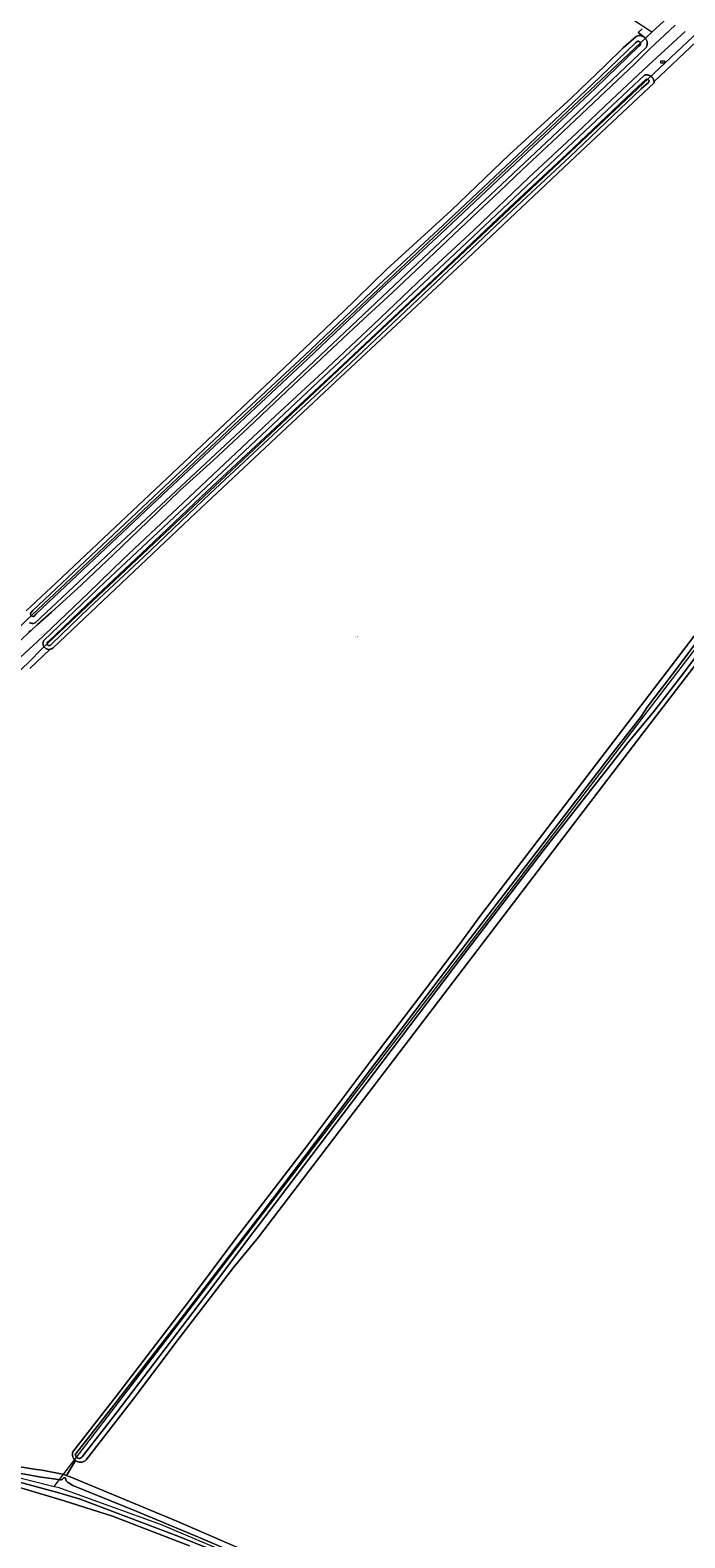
# Model space of a CAD drawing. Header units: metres. Extents: x 250001 to 257773, y 598992 to 609118.
# Tile 407 of 656: x 252549 to 252753, y 603407 to 603875. Entities that reach past the tile are written whole.
import ezdxf
from ezdxf.enums import TextEntityAlignment as Align
from ezdxf.lldxf.tags import DXFTag

# ---------------------------------------------------------------- set-up
doc = ezdxf.new("R2010")
doc.units = ezdxf.units.M
for name, color, linetype, lineweight in [('B-WE-GR-BOUWLAND-GV', 252, 'Continuous', 13), ('B-WE-GR-GRAS-GV', 252, 'Continuous', 13), ('B-WE-GR-GROENVOORZIENING-GV', 252, 'Continuous', 18), ('B-WE-KG-GRENS_PERCEEL-G', 150, 'KG-PERCEEL', 18), ('B-WE-KG-GRENS_PERCEEL-S', 150, 'Continuous', 25), ('B-WE-OG-TOPOGRAFIE-T18', 2, 'Continuous', 18), ('B-WE-OG-WATER-GV', 252, 'Continuous', 18), ('B-WE-OG-WATER_SLOOT-GV', 252, 'Continuous', 18), ('B-WE-VH-VERHARDING_GESLOTEN-GV', 252, 'Continuous', 18), ('B-WE-VH-VERHARDING_HALFVERHARDING-GV', 252, 'Continuous', 18), ('B-WE-VW-VERKEERSTEKEN_BORD-S', 252, 'Continuous', 25), ('X-XX-AL-REFERENTIE-G', 7, 'Continuous', 18)]:
    doc.layers.add(name, color=color, linetype=linetype, lineweight=lineweight)
doc.styles.add('NLCS-ISO', font='NLCS-ISO.ttf')
doc.styles.add('NLCS-ISO-ANNOTATIEF-T18', font='NLCS-ISO.ttf', dxfattribs={"height": 1.8})
doc.styles.get("Standard").update_dxf_attribs({"font": 'NLCS-ISO.ttf'})
tags = doc.linetypes.add('KG-PERCEEL', pattern='A,5.5,-2,["P",Standard,S=1.8,R=0,X=-0.5,Y=-0.9],-2,5.5,-2,[5,NLCS.SHX,S=0.75,R=0,X=0,Y=0],-2', length=19).pattern_tags.tags
tags[6] = DXFTag(74, 10)

# ---------------------------------------------------------------- blocks, each defined once
blk = doc.blocks.new('SKG-PERCEELNUMMER-SO')
at = {"style": 'NLCS-ISO', "oblique": 10, "flags": 1}
blk.add_attdef('GEMEENTECODE', text='', height=1.8, dxfattribs=at).set_placement((0, 2.6), align=Align.MIDDLE_CENTER)
at = {"style": 'NLCS-ISO', "oblique": 10}
blk.add_attdef('SECTIE', text='', height=1.8, dxfattribs=at).set_placement((-0.5, 0), align=Align.MIDDLE_RIGHT)
blk.add_attdef('PERCEELNUMMER', text='', height=1.8, dxfattribs=at).set_placement((0.5, 0), align=Align.MIDDLE_LEFT)
blk = doc.blocks.new('BS2021-132-Xref-KAD-20210617')
at = {"layer": 'B-WE-KG-GRENS_PERCEEL-G', "flags": 128}
for points in [[(252742.492, 603874.349), (252632.671, 603946.519), (252636.993, 603953.483)], [(252742.492, 603874.349), (252749.703, 603880.978)], [(252334.67, 603488.037), (252338.53, 603493.94), (252531.54, 603675.43), (252548.32, 603691.66), (252740.6, 603872.61), (252742.492, 603874.349)], [(252345.286, 603485.434), (252350.31, 603491.59), (252548.91, 603678.51), (252553.3, 603683.02), (252756.947, 603874.605)], [(252556.845, 603422.599), (252805.008, 603746.835), (252837.704, 603789.822), (252860.71, 603813.434), (252879.924, 603831.775)], [(252345.286, 603485.434), (252421.759, 603462.274), (252485.937, 603442.9), (252526.502, 603430.185), (252556.845, 603422.599)], [(252556.845, 603422.599), (252557.985, 603422.314), (252590.074, 603410.811), (252642.748, 603388.409), (252752.334, 603340.579), (252790.57, 603323.642)]]:
    blk.add_lwpolyline(points, dxfattribs=at)
at = {"layer": 'B-WE-KG-GRENS_PERCEEL-S', "xscale": 0.2, "yscale": 0.2, "zscale": 0.2}
blk.add_blockref('SKG-PERCEELNUMMER-SO', (252650.729, 603686.482), dxfattribs=at).add_auto_attribs({'PERCEELNUMMER': '84', 'SECTIE': 'M'})
blk = doc.blocks.new('SIE-WEG_VERKEERSBORD_PLAATSNAAM-SO')
at = {"color": 0, "linetype": 'ByBlock', "lineweight": 18}
blk.add_lwpolyline([(-3.2, -1.2), (3.2, -1.2), (3.2, 1.2), (-3.2, 1.2)], close=True, dxfattribs=at)
at = {"color": 0, "linetype": 'ByBlock', "lineweight": 18, "style": 'NLCS-ISO'}
blk.add_text('plaats', height=1.5, dxfattribs=at).set_placement((0, 0.2), align=Align.MIDDLE_CENTER)
blk = doc.blocks.new('BS2021-132-Xref-BGT-GRIJS-20210617-aangepast')
at = {"layer": 'B-WE-GR-BOUWLAND-GV', "flags": 128}
for points in [[(252548.212, 603694.576), (252557.534, 603703.272), (252575.775, 603720.617), (252604.47, 603747.647), (252624.236, 603766.32), (252645.218, 603786.137), (252646.348, 603787.187), (252660.087, 603800.615), (252680.146, 603819.024), (252698.41, 603836.52), (252717.439, 603853.869), (252728.079, 603864.133), (252733.54, 603869.546), (252737.626, 603873.071), (252737.728, 603873.117), (252737.911, 603873.187), (252738.099, 603873.241), (252738.29, 603873.28), (252738.485, 603873.304), (252738.68, 603873.311), (252738.876, 603873.302), (252739.07, 603873.277), (252739.261, 603873.237), (252739.449, 603873.181), (252739.631, 603873.11), (252739.807, 603873.025), (252739.976, 603872.925), (252740.056, 603872.868), (252738.274, 603874.261), (252739.492, 603875.406)], [(252598.874, 603404.136), (252575.015, 603413.337), (252559.953, 603418.072), (252532.517, 603426.291)]]:
    blk.add_lwpolyline(points, dxfattribs=at)
at = {"layer": 'B-WE-GR-GRAS-GV', "flags": 128}
for points in [[(252756.408, 603871.505), (252743.163, 603859.046), (252743.166, 603859.029), (252743.174, 603858.838), (252743.166, 603858.595), (252716.911, 603834.033), (252685.211, 603804.073), (252647.373, 603768.643), (252600.903, 603725.005), (252556.563, 603683.086), (252556.297, 603682.933), (252556.149, 603682.845), (252555.993, 603682.77), (252555.831, 603682.711), (252555.665, 603682.666), (252555.662, 603682.666), (252549.274, 603676.657)], [(252533.851, 603430.665), (252551.347, 603427.863), (252553.148, 603427.683), (252559.46, 603426.389), (252560.679, 603425.978), (252563.528, 603430.611), (252563.524, 603430.614), (252563.37, 603430.74), (252563.226, 603430.879), (252563.094, 603431.029), (252562.975, 603431.189), (252562.883, 603431.333), (252562.776, 603431.535), (252562.698, 603431.719), (252562.635, 603431.909), (252562.587, 603432.102), (252562.555, 603432.299), (252562.539, 603432.499), (252562.539, 603432.698), (252562.554, 603432.897), (252562.586, 603433.095), (252562.633, 603433.288), (252576.957, 603451.689), (252598.864, 603480.359), (252613.642, 603500), (252635.617, 603528.695), (252654.904, 603554.39), (252670.208, 603574.442), (252682.308, 603590.438), (252689.39, 603600.113), (252839.51, 603796.538)], [(252847.807, 603797.135), (252739.826, 603656.66), (252620.35, 603500), (252612.573, 603490.587), (252595.692, 603468.673), (252581.463, 603449.82), (252566.782, 603430.827), (252566.661, 603430.715), (252566.505, 603430.591), (252566.34, 603430.479), (252566.166, 603430.381), (252565.984, 603430.297), (252565.797, 603430.228), (252565.605, 603430.175), (252565.409, 603430.136), (252565.21, 603430.114), (252565.011, 603430.108), (252564.811, 603430.117), (252564.613, 603430.142), (252564.418, 603430.184), (252564.227, 603430.24), (252564.04, 603430.312), (252563.86, 603430.399), (252563.688, 603430.499), (252563.528, 603430.611), (252560.679, 603425.978), (252561.826, 603425.591), (252594.936, 603411.76), (252843.616, 603304.01)]]:
    blk.add_lwpolyline(points, dxfattribs=at)
at = {"layer": 'B-WE-GR-GROENVOORZIENING-GV', "flags": 128}
for points in [[(252549.053, 603688.184), (252549.487, 603688.363), (252549.716, 603688.465), (252551.741, 603690.313), (252556.009, 603694.236), (252565.372, 603702.643), (252575.342, 603712.103), (252585.991, 603722.325), (252595.895, 603731.965), (252606.25, 603741.344), (252617.223, 603751.574), (252629.256, 603762.964), (252639.932, 603772.97), (252651.462, 603783.853), (252661.795, 603793.451), (252673.044, 603803.959), (252684.961, 603815.24), (252695.163, 603824.871), (252702.258, 603831.604), (252713.09, 603841.751), (252724.366, 603852.431), (252737.212, 603864.493), (252741.799, 603869.14), (252749.763, 603876.59)], [(252739.492, 603875.406), (252738.274, 603874.261), (252740.056, 603872.868), (252740.135, 603872.812), (252740.286, 603872.686), (252740.425, 603872.548), (252740.552, 603872.399), (252740.667, 603872.241), (252740.769, 603872.074), (252740.93, 603871.717), (252740.988, 603871.53), (252741.031, 603871.338), (252741.058, 603871.144), (252741.07, 603870.948), (252741.065, 603870.752), (252741.044, 603870.558), (252741.008, 603870.365), (252740.955, 603870.176), (252740.888, 603869.992), (252740.806, 603869.814), (252740.71, 603869.643), (252713.336, 603843.513), (252666.327, 603799.347), (252614.592, 603750.424), (252576.226, 603714.586), (252551.01, 603690.833), (252550.819, 603690.78), (252550.624, 603690.742), (252550.427, 603690.72), (252550.228, 603690.715), (252550.03, 603690.725), (252549.833, 603690.751), (252549.639, 603690.793), (252549.449, 603690.851), (252549.264, 603690.923)], [(252549.274, 603676.657), (252555.662, 603682.666), (252555.494, 603682.637), (252555.322, 603682.625), (252555.15, 603682.628), (252554.978, 603682.647), (252554.809, 603682.681), (252554.644, 603682.732), (252554.484, 603682.797), (252554.331, 603682.877), (252554.186, 603682.97), (252554.05, 603683.077), (252553.925, 603683.196), (252553.811, 603683.325), (252553.71, 603683.465), (252553.622, 603683.613), (252553.549, 603683.769), (252553.49, 603683.931), (252553.446, 603684.098), (252553.418, 603684.269), (252553.406, 603684.44), (252553.41, 603684.613), (252553.429, 603684.784), (252553.465, 603684.953), (252553.516, 603685.118), (252553.582, 603685.277), (252553.663, 603685.429), (252572.603, 603703.503), (252609.04, 603737.653), (252640.609, 603767.445), (252681.45, 603805.601), (252721.824, 603843.694), (252740.171, 603861.015), (252740.264, 603861.043), (252740.451, 603861.086), (252740.641, 603861.113), (252740.832, 603861.125), (252741.024, 603861.12), (252741.214, 603861.1), (252741.403, 603861.064), (252741.587, 603861.012), (252741.767, 603860.945), (252741.941, 603860.863), (252742.107, 603860.767), (252742.264, 603860.658), (252742.412, 603860.536), (252742.549, 603860.402), (252742.675, 603860.257), (252742.788, 603860.102), (252742.887, 603859.939), (252742.973, 603859.767), (252743.044, 603859.589), (252743.1, 603859.406), (252743.141, 603859.219), (252743.163, 603859.046), (252756.408, 603871.505)], [(252752.806, 603874.561), (252741.486, 603864.115), (252729.95, 603853.332), (252719.127, 603843.006), (252704.271, 603829.215), (252687.161, 603812.83), (252671.877, 603798.685), (252655.898, 603783.466), (252641.78, 603770.151), (252625.462, 603755.081), (252611.631, 603742.013), (252596.895, 603728.161), (252578.333, 603710.665), (252567.507, 603700.158), (252551.618, 603685.02), (252530.802, 603665.924)]]:
    blk.add_lwpolyline(points, dxfattribs=at)
at = {"layer": 'B-WE-OG-WATER-GV', "flags": 128}
for points in [[(252756.197, 603684.592), (252748.933, 603674.957), (252741.087, 603664.723), (252739.177, 603661.745), (252729.855, 603649.902), (252707.86, 603621.326), (252682.634, 603588.323), (252655.166, 603552.127), (252621.146, 603507.168), (252615.685, 603500), (252594.925, 603473.008), (252573.24, 603445.021), (252563.495, 603432.646), (252563.477, 603432.513), (252563.475, 603432.379), (252563.489, 603432.245), (252563.518, 603432.114), (252563.563, 603431.987), (252563.623, 603431.867), (252563.697, 603431.754), (252563.783, 603431.652), (252563.881, 603431.56), (252563.989, 603431.48), (252564.106, 603431.414), (252564.23, 603431.362), (252564.359, 603431.325), (252564.492, 603431.304), (252564.626, 603431.299), (252564.76, 603431.309), (252564.892, 603431.336), (252565.02, 603431.378), (252565.142, 603431.435), (252565.256, 603431.506), (252565.361, 603431.589), (252565.455, 603431.685), (252565.537, 603431.792), (252565.543, 603431.801), (252576.118, 603445.339), (252605.207, 603483.549), (252617.571, 603500), (252622.341, 603506.261), (252656.361, 603551.221), (252683.827, 603587.414), (252709.05, 603620.413), (252731.004, 603648.402), (252735.034, 603653.59), (252743.135, 603663.285), (252750.923, 603673.444), (252758.204, 603683.101)], [(252544.967, 603424.219), (252558.295, 603420.605), (252564.984, 603418.617), (252595.579, 603407.065), (252623.266, 603395.897)], [(252626.705, 603396.089), (252601.745, 603406.78), (252582.298, 603414.928), (252562.67, 603422.893), (252561.211, 603423.812), (252561.205, 603423.814), (252561.087, 603423.863), (252560.976, 603423.927), (252560.874, 603424.005), (252560.782, 603424.094), (252560.702, 603424.194), (252560.635, 603424.303), (252560.583, 603424.42), (252560.545, 603424.543), (252560.523, 603424.669), (252560.528, 603424.702), (252560.53, 603424.791), (252560.516, 603424.879), (252560.486, 603424.964), (252560.443, 603425.041), (252560.385, 603425.11), (252560.317, 603425.167), (252560.24, 603425.211), (252560.155, 603425.241), (252560.067, 603425.255), (252559.978, 603425.253), (252559.891, 603425.235), (252559.808, 603425.202), (252559.732, 603425.155), (252559.666, 603425.095), (252559.612, 603425.024), (252559.541, 603424.941), (252559.444, 603424.852), (252559.338, 603424.775), (252559.223, 603424.711), (252559.101, 603424.662), (252558.974, 603424.628), (252558.844, 603424.61), (252552.209, 603425.6), (252542.708, 603427.383)]]:
    blk.add_lwpolyline(points, dxfattribs=at)
at = {"layer": 'B-WE-OG-WATER_SLOOT-GV', "flags": 128}
for points in [[(252839.51, 603796.538), (252689.39, 603600.113), (252682.308, 603590.438), (252670.208, 603574.442), (252654.904, 603554.39), (252635.617, 603528.695), (252613.642, 603500), (252598.864, 603480.359), (252576.957, 603451.689), (252562.633, 603433.288), (252562.586, 603433.095), (252562.554, 603432.897), (252562.539, 603432.698), (252562.539, 603432.499), (252562.555, 603432.299), (252562.587, 603432.102), (252562.635, 603431.909), (252562.698, 603431.719), (252562.776, 603431.535), (252562.883, 603431.333), (252562.975, 603431.189), (252563.094, 603431.029), (252563.226, 603430.879), (252563.37, 603430.74), (252563.524, 603430.614), (252563.528, 603430.611), (252563.688, 603430.499), (252563.86, 603430.399), (252564.04, 603430.312), (252564.227, 603430.24), (252564.418, 603430.184), (252564.613, 603430.142), (252564.811, 603430.117), (252565.011, 603430.108), (252565.21, 603430.114), (252565.409, 603430.136), (252565.605, 603430.175), (252565.797, 603430.228), (252565.984, 603430.297), (252566.166, 603430.381), (252566.34, 603430.479), (252566.505, 603430.591), (252566.661, 603430.715), (252566.782, 603430.827), (252581.463, 603449.82), (252595.692, 603468.673), (252612.573, 603490.587), (252620.35, 603500), (252739.826, 603656.66), (252847.807, 603797.135)], [(252758.204, 603683.101), (252750.923, 603673.444), (252743.135, 603663.285), (252735.034, 603653.59), (252731.004, 603648.402), (252709.05, 603620.413), (252683.827, 603587.414), (252656.361, 603551.221), (252622.341, 603506.261), (252617.571, 603500), (252605.207, 603483.549), (252576.118, 603445.339), (252565.543, 603431.801), (252565.537, 603431.792), (252565.455, 603431.685), (252565.361, 603431.589), (252565.256, 603431.506), (252565.142, 603431.435), (252565.02, 603431.378), (252564.892, 603431.336), (252564.76, 603431.309), (252564.626, 603431.299), (252564.492, 603431.304), (252564.359, 603431.325), (252564.23, 603431.362), (252564.106, 603431.414), (252563.989, 603431.48), (252563.881, 603431.56), (252563.783, 603431.652), (252563.697, 603431.754), (252563.623, 603431.867), (252563.563, 603431.987), (252563.518, 603432.114), (252563.489, 603432.245), (252563.475, 603432.379), (252563.477, 603432.513), (252563.495, 603432.646), (252573.24, 603445.021), (252594.925, 603473.008), (252615.685, 603500), (252621.146, 603507.168), (252655.166, 603552.127), (252682.634, 603588.323), (252707.86, 603621.326), (252729.855, 603649.902), (252739.177, 603661.745), (252741.087, 603664.723), (252748.933, 603674.957), (252756.197, 603684.592)], [(252549.264, 603690.923), (252549.449, 603690.851), (252549.639, 603690.793), (252549.833, 603690.751), (252550.03, 603690.725), (252550.228, 603690.715), (252550.427, 603690.72), (252550.624, 603690.742), (252550.819, 603690.78), (252551.01, 603690.833), (252576.226, 603714.586), (252614.592, 603750.424), (252666.327, 603799.347), (252713.336, 603843.513), (252740.71, 603869.643), (252740.806, 603869.814), (252740.888, 603869.992), (252740.955, 603870.176), (252741.008, 603870.365), (252741.044, 603870.558), (252741.065, 603870.752), (252741.07, 603870.948), (252741.058, 603871.144), (252741.031, 603871.338), (252740.988, 603871.53), (252740.93, 603871.717), (252740.769, 603872.074), (252740.667, 603872.241), (252740.552, 603872.399), (252740.425, 603872.548), (252740.286, 603872.686), (252740.135, 603872.812), (252740.056, 603872.868), (252739.976, 603872.925), (252739.807, 603873.025), (252739.631, 603873.11), (252739.449, 603873.181), (252739.261, 603873.237), (252739.07, 603873.277), (252738.876, 603873.302), (252738.68, 603873.311), (252738.485, 603873.304), (252738.29, 603873.28), (252738.099, 603873.241), (252737.911, 603873.187), (252737.728, 603873.117), (252737.626, 603873.071), (252733.54, 603869.546), (252728.079, 603864.133), (252717.439, 603853.869), (252698.41, 603836.52), (252680.146, 603819.024), (252660.087, 603800.615), (252646.348, 603787.187), (252645.218, 603786.137), (252624.236, 603766.32), (252604.47, 603747.647), (252575.775, 603720.617), (252557.534, 603703.272), (252548.212, 603694.576)], [(252532.517, 603426.291), (252559.953, 603418.072), (252575.015, 603413.337), (252598.874, 603404.136)], [(252843.616, 603304.01), (252594.936, 603411.76), (252561.826, 603425.591), (252560.679, 603425.978), (252559.46, 603426.389), (252553.148, 603427.683), (252551.347, 603427.863), (252533.851, 603430.665)], [(252542.708, 603427.383), (252552.209, 603425.6), (252558.844, 603424.61), (252558.974, 603424.628), (252559.101, 603424.662), (252559.223, 603424.711), (252559.338, 603424.775), (252559.444, 603424.852), (252559.541, 603424.941), (252559.612, 603425.024), (252559.666, 603425.095), (252559.732, 603425.155), (252559.808, 603425.202), (252559.891, 603425.235), (252559.978, 603425.253), (252560.067, 603425.255), (252560.155, 603425.241), (252560.24, 603425.211), (252560.317, 603425.167), (252560.385, 603425.11), (252560.443, 603425.041), (252560.486, 603424.964), (252560.516, 603424.879), (252560.53, 603424.791), (252560.528, 603424.702), (252560.523, 603424.669), (252560.545, 603424.543), (252560.583, 603424.42), (252560.635, 603424.303), (252560.702, 603424.194), (252560.782, 603424.094), (252560.874, 603424.005), (252560.976, 603423.927), (252561.087, 603423.863), (252561.205, 603423.814), (252561.211, 603423.812), (252562.67, 603422.893), (252582.298, 603414.928), (252601.745, 603406.78), (252626.705, 603396.089)], [(252623.266, 603395.897), (252595.579, 603407.065), (252564.984, 603418.617), (252558.295, 603420.605), (252544.967, 603424.219)]]:
    blk.add_lwpolyline(points, dxfattribs=at)
for points in [[(252738.13, 603871.557), (252738.242, 603871.557), (252738.352, 603871.541), (252738.459, 603871.51), (252738.561, 603871.464), (252738.655, 603871.403), (252738.739, 603871.33), (252738.812, 603871.245), (252738.872, 603871.151), (252738.919, 603871.05), (252738.95, 603870.943), (252738.965, 603870.832), (252738.965, 603870.72), (252738.949, 603870.61), (252738.917, 603870.503), (252738.87, 603870.402), (252738.83, 603870.337), (252738.457, 603870.016), (252724.947, 603857.016), (252703.51, 603836.738), (252678.65, 603813.255), (252658.658, 603794.719), (252635.669, 603772.85), (252616.212, 603754.676), (252592.214, 603732.159), (252569.432, 603710.742), (252551.287, 603693.627), (252550.568, 603692.849), (252550.454, 603692.831), (252550.338, 603692.829), (252550.223, 603692.842), (252550.005, 603692.916), (252549.906, 603692.975), (252549.815, 603693.047), (252549.736, 603693.13), (252549.668, 603693.224), (252549.615, 603693.326), (252549.576, 603693.435), (252549.552, 603693.548), (252549.544, 603693.663), (252549.552, 603693.778), (252549.576, 603693.891), (252549.606, 603693.976), (252550.258, 603694.718), (252568.403, 603711.834), (252591.187, 603733.253), (252615.187, 603755.771), (252634.64, 603773.941), (252657.631, 603795.813), (252677.625, 603814.35), (252702.479, 603837.828), (252723.911, 603858.102), (252737.417, 603871.097), (252737.913, 603871.509), (252738.02, 603871.541)], [(252658.658, 603794.719), (252678.65, 603813.255), (252703.51, 603836.738), (252724.947, 603857.016), (252738.457, 603870.016), (252738.83, 603870.337), (252738.87, 603870.402), (252738.917, 603870.503), (252738.949, 603870.61), (252738.965, 603870.72), (252738.965, 603870.832), (252738.95, 603870.943), (252738.919, 603871.05), (252738.872, 603871.151), (252738.812, 603871.245), (252738.739, 603871.33), (252738.655, 603871.403), (252738.561, 603871.464), (252738.459, 603871.51), (252738.352, 603871.541), (252738.242, 603871.557), (252738.13, 603871.557), (252738.02, 603871.541), (252737.913, 603871.509), (252737.417, 603871.097), (252723.911, 603858.102), (252702.479, 603837.828), (252677.625, 603814.35), (252657.631, 603795.813), (252634.64, 603773.941), (252615.187, 603755.771), (252591.187, 603733.253), (252568.403, 603711.834), (252550.258, 603694.718), (252549.606, 603693.976), (252549.576, 603693.891), (252549.552, 603693.778), (252549.544, 603693.663), (252549.552, 603693.548), (252549.576, 603693.435), (252549.615, 603693.326), (252549.668, 603693.224), (252549.736, 603693.13), (252549.815, 603693.047), (252549.906, 603692.975), (252550.005, 603692.916), (252550.223, 603692.842), (252550.338, 603692.829), (252550.454, 603692.831), (252550.568, 603692.849), (252551.287, 603693.627), (252569.432, 603710.742), (252592.214, 603732.159), (252616.212, 603754.676), (252635.669, 603772.85)], [(252741.024, 603861.12), (252740.832, 603861.125), (252740.641, 603861.113), (252740.451, 603861.086), (252740.264, 603861.043), (252740.171, 603861.015), (252721.824, 603843.694), (252681.45, 603805.601), (252640.609, 603767.445), (252609.04, 603737.653), (252572.603, 603703.503), (252553.663, 603685.429), (252553.582, 603685.277), (252553.516, 603685.118), (252553.465, 603684.953), (252553.429, 603684.784), (252553.41, 603684.613), (252553.406, 603684.44), (252553.418, 603684.269), (252553.446, 603684.098), (252553.49, 603683.931), (252553.549, 603683.769), (252553.622, 603683.613), (252553.71, 603683.465), (252553.811, 603683.325), (252553.925, 603683.196), (252554.05, 603683.077), (252554.186, 603682.97), (252554.331, 603682.877), (252554.484, 603682.797), (252554.644, 603682.732), (252554.809, 603682.681), (252554.978, 603682.647), (252555.15, 603682.628), (252555.322, 603682.625), (252555.494, 603682.637), (252555.662, 603682.666), (252555.665, 603682.666), (252555.831, 603682.711), (252555.993, 603682.77), (252556.149, 603682.845), (252556.297, 603682.933), (252556.563, 603683.086), (252600.903, 603725.005), (252647.373, 603768.643), (252685.211, 603804.073), (252716.911, 603834.033), (252743.166, 603858.595), (252743.174, 603858.838), (252743.166, 603859.029), (252743.163, 603859.046), (252743.141, 603859.219), (252743.1, 603859.406), (252743.044, 603859.589), (252742.973, 603859.767), (252742.887, 603859.939), (252742.788, 603860.102), (252742.675, 603860.257), (252742.549, 603860.402), (252742.412, 603860.536), (252742.264, 603860.658), (252742.107, 603860.767), (252741.941, 603860.863), (252741.767, 603860.945), (252741.587, 603861.012), (252741.403, 603861.064), (252741.214, 603861.1)], [(252740.934, 603859.775), (252741.032, 603859.78), (252741.13, 603859.77), (252741.224, 603859.744), (252741.313, 603859.703), (252741.395, 603859.648), (252741.466, 603859.581), (252741.525, 603859.503), (252741.572, 603859.416), (252741.603, 603859.324), (252741.619, 603859.227), (252741.619, 603859.129), (252741.603, 603859.032), (252741.572, 603858.939), (252741.526, 603858.853), (252741.466, 603858.775), (252741.455, 603858.763), (252739.176, 603856.764), (252716.993, 603835.681), (252697.584, 603817.555), (252675.39, 603796.59), (252648.956, 603771.691), (252629.341, 603753.426), (252605.325, 603731.05), (252584.751, 603711.419), (252567.73, 603695.491), (252556.144, 603684.378), (252555.62, 603683.886), (252555.536, 603683.85), (252555.437, 603683.823), (252555.334, 603683.811), (252555.232, 603683.816), (252555.131, 603683.836), (252555.034, 603683.872), (252554.944, 603683.922), (252554.863, 603683.986), (252554.793, 603684.061), (252554.736, 603684.146), (252554.692, 603684.239), (252554.663, 603684.338), (252554.65, 603684.44), (252554.653, 603684.543), (252554.671, 603684.644), (252554.705, 603684.741), (252555.065, 603685.107), (252566.907, 603696.364), (252583.927, 603712.291), (252604.502, 603731.923), (252628.523, 603754.304), (252648.136, 603772.567), (252674.566, 603797.463), (252696.763, 603818.429), (252716.17, 603836.554), (252738.367, 603857.65), (252740.664, 603859.665), (252740.748, 603859.716), (252740.839, 603859.753)], [(252675.39, 603796.59), (252697.584, 603817.555), (252716.993, 603835.681), (252739.176, 603856.764), (252741.455, 603858.763), (252741.466, 603858.775), (252741.526, 603858.853), (252741.572, 603858.939), (252741.603, 603859.032), (252741.619, 603859.129), (252741.619, 603859.227), (252741.603, 603859.324), (252741.572, 603859.416), (252741.525, 603859.503), (252741.466, 603859.581), (252741.395, 603859.648), (252741.313, 603859.703), (252741.224, 603859.744), (252741.13, 603859.77), (252741.032, 603859.78), (252740.934, 603859.775), (252740.839, 603859.753), (252740.748, 603859.716), (252740.664, 603859.665), (252738.367, 603857.65), (252716.17, 603836.554), (252696.763, 603818.429), (252674.566, 603797.463), (252648.136, 603772.567), (252628.523, 603754.304), (252604.502, 603731.923), (252583.927, 603712.291), (252566.907, 603696.364), (252555.065, 603685.107), (252554.705, 603684.741), (252554.671, 603684.644), (252554.653, 603684.543), (252554.65, 603684.44), (252554.663, 603684.338), (252554.692, 603684.239), (252554.736, 603684.146), (252554.793, 603684.061), (252554.863, 603683.986), (252554.944, 603683.922), (252555.034, 603683.872), (252555.131, 603683.836), (252555.232, 603683.816), (252555.334, 603683.811), (252555.437, 603683.823), (252555.536, 603683.85), (252555.62, 603683.886), (252556.144, 603684.378), (252567.73, 603695.491), (252584.751, 603711.419), (252605.325, 603731.05), (252629.341, 603753.426), (252648.956, 603771.691)]]:
    blk.add_lwpolyline(points, close=True, dxfattribs=at)
at = {"layer": 'B-WE-VH-VERHARDING_GESLOTEN-GV', "flags": 128}
for points in [[(252749.763, 603876.59), (252741.799, 603869.14), (252737.212, 603864.493), (252724.366, 603852.431), (252713.09, 603841.751), (252702.258, 603831.604), (252695.163, 603824.871), (252684.961, 603815.24), (252673.044, 603803.959), (252661.795, 603793.451), (252651.462, 603783.853), (252639.932, 603772.97), (252629.256, 603762.964), (252617.223, 603751.574), (252606.25, 603741.344), (252595.895, 603731.965), (252585.991, 603722.325), (252575.342, 603712.103), (252565.372, 603702.643), (252556.009, 603694.236), (252551.741, 603690.313), (252549.716, 603688.465), (252538.158, 603677.921)], [(252530.802, 603665.924), (252551.618, 603685.02), (252567.507, 603700.158), (252578.333, 603710.665), (252596.895, 603728.161), (252611.631, 603742.013), (252625.462, 603755.081), (252641.78, 603770.151), (252655.898, 603783.466), (252671.877, 603798.685), (252687.161, 603812.83), (252704.271, 603829.215), (252719.127, 603843.006), (252729.95, 603853.332), (252741.486, 603864.115), (252752.806, 603874.561)]]:
    blk.add_lwpolyline(points, dxfattribs=at)
at = {"layer": 'B-WE-VH-VERHARDING_HALFVERHARDING-GV', "flags": 128}
blk.add_lwpolyline([(252538.158, 603677.921), (252549.716, 603688.465), (252549.487, 603688.363), (252549.053, 603688.184)], dxfattribs=at)
at = {"layer": 'B-WE-VW-VERKEERSTEKEN_BORD-S', "xscale": 0.2, "yscale": 0.2, "zscale": 0.2}
blk.add_blockref('SIE-WEG_VERKEERSBORD_PLAATSNAAM-SO', (252745.85, 603865.128), dxfattribs=at)
at = {"layer": 'B-WE-OG-TOPOGRAFIE-T18', "style": 'NLCS-ISO-ANNOTATIEF-T18'}
blk.add_text('Polen', height=0.36, rotation=42.8, dxfattribs=at).set_placement((252553.261, 603687.508), align=Align.MIDDLE)

msp = doc.modelspace()

# ---------------------------------------------------------------- block references
at = {"layer": 'X-XX-AL-REFERENTIE-G'}
for name in ['BS2021-132-Xref-BGT-GRIJS-20210617-aangepast', 'BS2021-132-Xref-KAD-20210617']:
    msp.add_blockref(name, (0, 0), dxfattribs=at)

doc.saveas('drawing.dxf')
